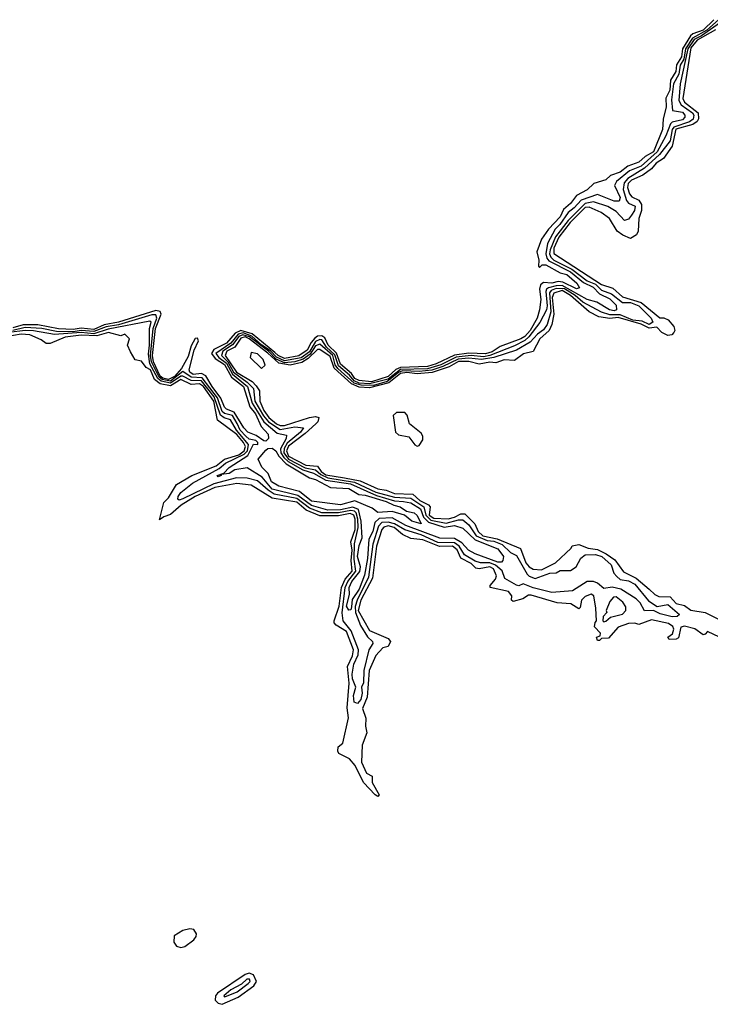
# Model space of a CAD drawing. Extents: x 2737310 to 2869991, y 870230 to 1012730.
# Tile 365 of 479: x 2804828 to 2808159, y 956884 to 961635. Entities that reach past the tile are written whole.
import ezdxf

# ---------------------------------------------------------------- set-up
doc = ezdxf.new("R2010")
doc.units = 0

msp = doc.modelspace()

# ---------------------------------------------------------------- linework, layer by layer
at = {"layer": '0CON02XD'}
for points in [[(2808219.8, 961630.2), (2808117.4, 961557.4), (2808081.3, 961538.7), (2808051.2, 961495), (2808013.8, 961325), (2808006.9, 961245), (2808019.2, 961225), (2808072.9, 961185), (2808079.4, 961175), (2808077.1, 961155), (2808058.3, 961141.7), (2807983.6, 961116.4), (2807975.3, 961104.7), (2807965, 961051.2), (2807913.3, 960985), (2807841.3, 960918.7), (2807762, 960868), (2807742.9, 960847.1), (2807738.1, 960815), (2807755, 960763.3), (2807765, 960750), (2807796.2, 960735), (2807793.3, 960715), (2807778.8, 960691.2), (2807765, 960672.5), (2807745, 960666.7), (2807705, 960710), (2807665, 960733.8), (2807595.7, 960755.7), (2807555, 960748.2), (2807474.1, 960665.9), (2807413.1, 960586.9), (2807386.2, 960525), (2807383.8, 960505), (2807389.5, 960489.5), (2807404.7, 960474.7), (2807491.5, 960431.5), (2807565, 960375.6), (2807605, 960358.2), (2807635, 960330.6), (2807682, 960312), (2807735, 960270.8), (2807775, 960270.8), (2807814.2, 960255), (2807874, 960195), (2807882.5, 960175), (2807865, 960164.5), (2807831.1, 960181.1), (2807785, 960186), (2807725, 960210.4), (2807675, 960211.2), (2807633.6, 960223.6), (2807545, 960272.7), (2807507.8, 960305), (2807456.6, 960336.6), (2807415, 960338), (2807391.2, 960328.8), (2807382.9, 960317.1), (2807390.4, 960225), (2807372, 960165), (2807355, 960138.8), (2807325, 960118), (2807290.3, 960079.7), (2807225, 960040.8), (2807115, 960004.4), (2807056, 959996), (2806995, 960002), (2806943, 959997), (2806868.8, 959961.2), (2806816.1, 959943.9), (2806755, 959937.6), (2806675, 959940), (2806655, 959932.6), (2806600.6, 959889.4), (2806535, 959870), (2806475, 959871), (2806440.9, 959880.9), (2806362.5, 959952.5), (2806349.6, 959969.6), (2806337.8, 960015), (2806275, 960069.4), (2806255, 960061.1), (2806228.2, 960021.8), (2806195, 959996.6), (2806155, 959984.1), (2806105, 959978.6), (2806065, 959996.9), (2806027.3, 960035), (2805936.8, 960105), (2805904.8, 960115.2), (2805885, 960106.8), (2805854.3, 960065.7), (2805808.2, 960035), (2805801.5, 960015), (2805831.2, 959985), (2805858.9, 959935), (2805925, 959886.2), (2805955.6, 959855), (2805961.8, 959795), (2806003.4, 959723.4), (2806027.8, 959695), (2806085, 959657.3), (2806155, 959671.1), (2806196.1, 959666.1), (2806182, 959645), (2806118.8, 959591.2), (2806103.2, 959566.8), (2806101.8, 959545), (2806125, 959514.7), (2806205, 959472.5), (2806255, 959463.3), (2806280.7, 959440.7), (2806314.2, 959424.2), (2806443.6, 959403.6), (2806545, 959355.5), (2806635, 959331.2), (2806715, 959326.7), (2806778.1, 959285), (2806786.2, 959245), (2806810.6, 959220.6), (2806885, 959206.5), (2806945, 959221.9), (2806965, 959221.4), (2806995, 959197.5), (2807030, 959145), (2807082.7, 959122.7), (2807115, 959118.2), (2807155, 959102.2), (2807195, 959063.8), (2807225, 959050), (2807275, 958960), (2807285, 958950), (2807315, 958938.8), (2807385, 958964.2), (2807415, 958966.7), (2807435, 958977.5), (2807485, 958976.7), (2807512.5, 958995), (2807535, 959037.5), (2807555, 959053.3), (2807605, 959054.2), (2807636.7, 959045), (2807681.2, 959005), (2807694.4, 958964.4), (2807707.9, 958947.9), (2807725, 958933.8), (2807765, 958927.5), (2807795, 958912), (2807861.2, 958831.2), (2807903.3, 958803.3), (2807955, 958813.8), (2808010, 958765), (2808000, 958755), (2807975, 958754), (2807917.7, 958767.7), (2807885, 958783.8), (2807842.3, 958782.3), (2807820.7, 958820.7), (2807801.2, 958841.2), (2807727.1, 958887.1), (2807685, 958897.5), (2807645, 958890), (2807615.8, 958915.8), (2807595, 958924), (2807565, 958924), (2807495, 958880), (2807395, 958870.8), (2807304.3, 958894.3), (2807257, 958913), (2807235, 958903.3), (2807225, 958906.7), (2807168.6, 958938.6), (2807155.6, 958975.6), (2807123.4, 959003.4), (2807095, 959013.8), (2807050, 959015), (2807025, 959023.1), (2806973, 959053), (2806947.8, 959095), (2806925, 959110.5), (2806845, 959112.7), (2806765, 959149.5), (2806685, 959174.4), (2806635, 959202.9), (2806605, 959210.9), (2806575, 959208.9), (2806558.9, 959191.1), (2806531.5, 959105), (2806510, 958945), (2806455, 958834), (2806446.7, 958803.3), (2806447.1, 958775), (2806471.7, 958711.7), (2806505, 958658), (2806530, 958635), (2806531.2, 958625), (2806512.5, 958595), (2806488.1, 958495), (2806485.6, 958435), (2806476, 958415), (2806479.2, 958385), (2806474, 958355), (2806457.5, 958335), (2806441.4, 958341.4), (2806438, 958375), (2806450, 958415), (2806433.3, 958455), (2806432.1, 958477.9), (2806440, 958525), (2806460, 958570), (2806462.2, 958595), (2806427, 958687), (2806388, 958735), (2806383.2, 958773.2), (2806397.3, 958895), (2806410.4, 958925), (2806449.2, 958975), (2806441.9, 959031.9), (2806443.6, 959106.4), (2806461.3, 959185), (2806459.7, 959225), (2806451.2, 959255), (2806443.4, 959263.4), (2806425, 959267.5), (2806365, 959255.3), (2806285, 959255.5), (2806225, 959278.8), (2806165.3, 959325.3), (2806055, 959346.4), (2806025.6, 959365), (2805975, 959410), (2805925, 959422.5), (2805874.2, 959424.2), (2805765, 959395.6), (2805615, 959322.5), (2805597.5, 959317.5), (2805591.2, 959321.2), (2805592, 959335), (2805605, 959353.8), (2805661.1, 959398.9), (2805789.7, 959470.3), (2805820, 959495), (2805910.7, 959539.3), (2805926.1, 959555), (2805930.8, 959585), (2805873.5, 959655), (2805845, 959703.8), (2805813.6, 959713.6), (2805796.8, 959726.8), (2805766.5, 959815), (2805705, 959891.8), (2805655, 959893.6), (2805615, 959915.5), (2805605, 959915.4), (2805555, 959881.6), (2805511, 959891), (2805493.6, 959903.6), (2805455.4, 959975), (2805448.5, 960021.5), (2805454.4, 960065), (2805453.3, 960145), (2805462.5, 960175), (2805455, 960180), (2805255, 960142.3), (2805185, 960120), (2805125, 960125.8), (2804995, 960116.4), (2804895, 960134.5), (2804855, 960136), (2804774.8, 960125.2)], [(2808198.9, 961635), (2808143.1, 961585), (2808073.5, 961546.5), (2808039.1, 961495), (2808032.2, 961445), (2808014.5, 961415), (2808007.7, 961372.3), (2807982.2, 961325), (2807971.7, 961248.3), (2807977, 961197), (2808025, 961188.8), (2808036.7, 961175), (2808036.7, 961165), (2808025, 961152.5), (2807975, 961140), (2807967.1, 961132.9), (2807944.4, 961075), (2807903.2, 960996.8), (2807825, 960927.8), (2807768.8, 960905), (2807705.9, 960854.1), (2807696.7, 960835), (2807723.6, 960776.4), (2807720, 960760), (2807695, 960760), (2807615, 960791.2), (2807535.7, 960764.3), (2807502.9, 960727.1), (2807474, 960705), (2807433.4, 960646.6), (2807411.2, 960625), (2807374, 960555), (2807366.5, 960505), (2807370, 960485), (2807380.8, 960470.8), (2807485, 960418.2), (2807546.8, 960366.8), (2807594, 960345), (2807625, 960312.9), (2807675, 960287.5), (2807705, 960257.5), (2807706, 960235), (2807695, 960230.8), (2807673.3, 960235), (2807612.4, 960272.4), (2807565, 960284.3), (2807445, 960351.8), (2807415, 960351.3), (2807378.6, 960341.4), (2807369.2, 960335), (2807366.4, 960323.6), (2807372.9, 960255), (2807369.2, 960235), (2807336.4, 960173.6), (2807284.5, 960105), (2807265, 960087.3), (2807215, 960061.1), (2807095.3, 960014.7), (2807065, 960008.8), (2807005, 960014.1), (2806933.9, 960006.1), (2806860.1, 959969.9), (2806795, 959949.8), (2806665, 959946.7), (2806605, 959900.8), (2806515, 959877.3), (2806465, 959881.9), (2806441.9, 959891.9), (2806419.3, 959919.3), (2806365.4, 959965), (2806347.9, 960017.9), (2806308.2, 960055), (2806285, 960090), (2806275, 960091.5), (2806255, 960081.8), (2806225, 960032.5), (2806185, 960003.5), (2806105, 959988.4), (2806067, 960007), (2806037.7, 960037.7), (2805996.1, 960065), (2805947.7, 960107.7), (2805905, 960124.8), (2805881.8, 960118.2), (2805845.6, 960074.4), (2805774.4, 960025), (2805787.8, 960005), (2805825, 959977.1), (2805854.4, 959924.4), (2805926.5, 959865), (2805949.1, 959785), (2806005.3, 959695.3), (2806070.3, 959640.3), (2806115, 959630), (2806113.8, 959615), (2806085.5, 959565), (2806087.5, 959545), (2806101.9, 959521.9), (2806123, 959503), (2806193.1, 959463.1), (2806245, 959446.7), (2806305, 959412.5), (2806423.3, 959395), (2806549.3, 959339.3), (2806635, 959313.6), (2806679.4, 959310.6), (2806715, 959304.2), (2806760.8, 959275), (2806775.4, 959235), (2806800.6, 959210.6), (2806875, 959186.7), (2806925, 959194), (2806965, 959181.2), (2807025, 959125.6), (2807135, 959081.2), (2807161.2, 959045), (2807158.8, 959025), (2807152, 959018), (2807135, 959017.1), (2807025, 959058), (2806993.3, 959075), (2806960.2, 959110.2), (2806925, 959131.9), (2806855, 959134.2), (2806690, 959195), (2806625, 959230.8), (2806562.3, 959227.7), (2806541.1, 959208.9), (2806531.4, 959165), (2806511.2, 959128.8), (2806505.5, 959035), (2806490.6, 958955), (2806465, 958888), (2806432, 958838), (2806427.9, 958802.1), (2806425, 958787.5), (2806415, 958786.7), (2806404.4, 958805), (2806418.3, 958861.7), (2806417.5, 958895), (2806430.6, 958925), (2806467.8, 958972.2), (2806472.5, 958995), (2806457.8, 959045), (2806465, 959097.5), (2806480, 959135), (2806475.6, 959215), (2806461.8, 959271.8), (2806435, 959283.6), (2806375, 959270.8), (2806315, 959269.1), (2806235, 959290.4), (2806168.9, 959338.9), (2806045, 959370), (2805997.3, 959427.3), (2805925, 959473.3), (2805865, 959462.5), (2805837.5, 959445), (2805800, 959440), (2805800, 959435), (2805785, 959430), (2805780, 959435), (2805812.5, 959447.5), (2805837.5, 959475), (2805928, 959532), (2805955, 959586.7), (2805976.7, 959585), (2805976, 959595), (2805966.2, 959605), (2805935, 959611.9), (2805918.9, 959625), (2805891.8, 959655), (2805876.6, 959686.6), (2805855, 959725.6), (2805815, 959735.6), (2805805.3, 959745.3), (2805781.2, 959811.2), (2805707.4, 959907.4), (2805655, 959909.6), (2805615, 959937.1), (2805555, 959890.9), (2805515, 959898.4), (2805500.1, 959910.1), (2805464.4, 959984.4), (2805459.3, 960015), (2805472.2, 960145), (2805489.2, 960195), (2805485, 960211.4), (2805465, 960210.9), (2805305, 960162), (2805245, 960152.8), (2805185, 960129.8), (2805125, 960135.8), (2805085, 960129.5), (2805005, 960131.3), (2804934.6, 960144.6), (2804855, 960149.1), (2804795, 960135.3)], [(2808175.6, 961635), (2808125.5, 961585), (2808075, 961566.9), (2808063.1, 961556.9), (2808024.4, 961495), (2808020.5, 961455), (2807996.9, 961416.9), (2807993.1, 961385), (2807967.1, 961342.9), (2807963.5, 961295), (2807944.4, 961255.6), (2807946.5, 961215), (2807932.5, 961155), (2807928.6, 961105), (2807885, 960997.5), (2807845, 960974.4), (2807815, 960947.1), (2807762.1, 960927.9), (2807725, 960898.6), (2807677.5, 960882.5), (2807655, 960862), (2807596.7, 960845), (2807565.6, 960814.4), (2807513.9, 960786.1), (2807485, 960747.5), (2807451.2, 960718.8), (2807435, 960684.2), (2807378.6, 960625), (2807344.4, 960575.6), (2807322.5, 960515), (2807332.5, 960475), (2807330, 960445), (2807335, 960440), (2807347.5, 960452.5), (2807365, 960452), (2807435, 960413.3), (2807466.7, 960405), (2807515, 960363.8), (2807528.3, 960341.7), (2807513.3, 960336.7), (2807447.8, 960367.8), (2807425, 960372.5), (2807395, 960363.5), (2807355, 960367.5), (2807340, 960355)], [(2808185, 961585.7), (2808095, 961535.9), (2808065, 961499.4), (2808027.1, 961255), (2808035, 961236.9), (2808100, 961185), (2808102.6, 961157.4), (2808096.2, 961143.8), (2808075, 961129.1), (2807993.1, 961106.9), (2807975.9, 961024.1), (2807934.2, 960965.8), (2807897.6, 960942.4), (2807875, 960916), (2807834.2, 960885), (2807779.7, 960860.3), (2807763.5, 960845), (2807759.5, 960825), (2807768.6, 960795), (2807781.1, 960781.1), (2807813.7, 960763.7), (2807827, 960743), (2807827.1, 960715), (2807814, 960675), (2807811.2, 960615), (2807803.6, 960596.4), (2807775, 960580), (2807737.5, 960595), (2807710, 960615), (2807673.3, 960675), (2807632.5, 960705), (2807575, 960730.8), (2807555, 960728.9), (2807483.9, 960656.1), (2807428.8, 960585), (2807405, 960533.3), (2807405, 960506.7), (2807635, 960357.5), (2807689.4, 960339.4), (2807735, 960298.6), (2807825, 960270), (2807915, 960196.7), (2807935, 960196), (2807956.7, 960186.7), (2807982.5, 960155), (2807988, 960135), (2807984, 960125), (2807973.8, 960115), (2807955, 960110.5), (2807925.8, 960125.8), (2807900.9, 960150.9), (2807865, 960146.9), (2807825, 960166.2), (2807715, 960198.7), (2807675, 960193.3), (2807620.7, 960200.7), (2807575, 960225.8), (2807485, 960304.5), (2807445, 960328), (2807404.2, 960315), (2807395.6, 960294.4), (2807404.6, 960215), (2807394.5, 960165), (2807381.8, 960135), (2807336.9, 960095), (2807305.5, 960034.5), (2807257.6, 960022.4), (2807215, 959990), (2807165, 959994.3), (2807125, 959980), (2807095, 959982.2), (2807045, 959973.1), (2806995, 959985.5), (2806944.7, 959985.3), (2806899.5, 959960.5), (2806817.1, 959932.9), (2806745, 959926.9), (2806695, 959932.5), (2806665, 959927.4), (2806607.9, 959882.1), (2806515, 959858.9), (2806465, 959862), (2806427.7, 959877.7), (2806344.2, 959954.2), (2806325, 960010), (2806275, 960044.4), (2806265, 960044.3), (2806220.1, 959999.9), (2806189.1, 959980.9), (2806132.3, 959967.7), (2806077.2, 959977.2), (2806025, 960025.8), (2805935, 960095.8), (2805915, 960104.7), (2805895, 960099.1), (2805865, 960055.6), (2805826.7, 960035), (2805819.6, 960015), (2805873.8, 959935), (2805948.9, 959888.9), (2805969.2, 959869.2), (2805984.3, 959845), (2805985.8, 959795), (2806005, 959749.2), (2806029.4, 959715), (2806065.8, 959685), (2806085, 959676.7), (2806105, 959676.7), (2806225, 959715.7), (2806255, 959720.8), (2806270, 959715), (2806265.7, 959695), (2806255.7, 959685), (2806205, 959637.8), (2806125, 959577.8), (2806114.6, 959555), (2806125, 959529.1), (2806208.8, 959485), (2806265, 959480.6), (2806282.7, 959455), (2806305, 959439.7), (2806395.3, 959424.7), (2806470.5, 959410.5), (2806555, 959371.9), (2806595, 959365.8), (2806635, 959349.5), (2806725, 959345.8), (2806758, 959315), (2806800, 959295), (2806808, 959285), (2806803.5, 959245), (2806825, 959230.5), (2806895, 959227.1), (2806925, 959234.5), (2806955, 959250.8), (2806975, 959251.2), (2807023, 959203), (2807039.2, 959165), (2807062, 959145), (2807130.9, 959130.9), (2807244, 959084), (2807270, 959015), (2807286.2, 958995), (2807305, 958984.2), (2807345, 958981.2), (2807412.5, 959015), (2807487.5, 959085), (2807493.3, 959096.7), (2807525, 959102.5), (2807570, 959085), (2807615, 959078.6), (2807657.2, 959057.2), (2807698.5, 959028.5), (2807741.2, 958971.2), (2807800.9, 958940.9), (2807865, 958886.7), (2807891.2, 958861.2), (2807911.2, 958851.2), (2807965, 958850), (2807995, 958818), (2808035, 958808), (2808065.7, 958785.7), (2808135, 958774), (2808214.2, 958734.2)], [(2807340, 960355), (2807335.8, 960335), (2807342, 960285), (2807335.7, 960235), (2807324.4, 960195), (2807289.5, 960135), (2807265, 960106.9), (2807246, 960095), (2807145, 960058.1), (2807106.8, 960033.2), (2807075, 960022.7), (2806995, 960026.2), (2806925, 960016.2), (2806836.2, 959975), (2806795, 959962.3), (2806665, 959956.8), (2806642.9, 959947.1), (2806605, 959912.7), (2806525, 959888), (2806465, 959893.4), (2806445, 959904.5), (2806427.9, 959927.9), (2806375, 959972.5), (2806355.8, 960025.8), (2806315.5, 960065), (2806299.9, 960099.9), (2806285, 960109.1), (2806265, 960107.5), (2806251.6, 960098.4), (2806233.1, 960076.9), (2806215, 960040), (2806175, 960013.2), (2806105, 960000.4), (2806075, 960014), (2806059.2, 960029.2), (2805949.1, 960119.1), (2805895, 960135.4), (2805867.7, 960122.3), (2805825.6, 960075), (2805765, 960043.3), (2805752.5, 960025), (2805770.5, 960000.5), (2805815, 959971.9), (2805850.2, 959910.2), (2805908.2, 959865), (2805937.3, 959767.3), (2805965, 959733.3), (2805991.9, 959671.9), (2806026.2, 959635), (2806028, 959615), (2806015, 959601.2), (2806005, 959602.5), (2805969.1, 959629.1), (2805928.8, 959645), (2805909.2, 959665), (2805862, 959742), (2805825, 959756), (2805816, 959765), (2805798.7, 959808.7), (2805755.6, 959865), (2805726.2, 959916.2), (2805705, 959928.1), (2805665, 959923.6), (2805648.1, 959935), (2805645.8, 959945.8), (2805668.9, 960041.1), (2805690.8, 960085), (2805685, 960098.8), (2805675, 960097.5), (2805655, 960061.2), (2805639.7, 960010.3), (2805607.6, 959952.4), (2805575, 959914.1), (2805545, 959898.7), (2805518.9, 959905), (2805505.8, 959915), (2805473.4, 959985), (2805468.4, 960015), (2805482.7, 960145), (2805509.6, 960215), (2805505, 960226.9), (2805485, 960232.1), (2805305, 960175.5), (2805235, 960162.7), (2805185, 960140.9), (2805125, 960146.8), (2805085, 960140.3), (2805015, 960144), (2804915, 960162.7), (2804845, 960162), (2804795, 960147.7)], [(2805768.6, 959378.6), (2805674.2, 959335), (2805606.7, 959293.3), (2805555, 959247.5), (2805523.3, 959236.7), (2805501.7, 959221.7), (2805523.3, 959305), (2805545, 959327.5), (2805585, 959392.5), (2805657.5, 959435), (2805775, 959482.2), (2805815, 959514.4), (2805885, 959536.1), (2805910.4, 959555), (2805916.9, 959575), (2805908.2, 959595), (2805875, 959633.5), (2805782.2, 959702.2), (2805764, 959795), (2805715, 959865.4), (2805695, 959877.5), (2805655, 959874.4), (2805605, 959898.8), (2805555, 959868.8), (2805505, 959878.1), (2805478.7, 959898.7), (2805458.6, 959945), (2805437.3, 959957.3), (2805415, 959987.5), (2805385, 959993.3), (2805363, 960033), (2805347.5, 960065), (2805356.7, 960095), (2805335, 960117.5), (2805315, 960110), (2805256.3, 960126.3), (2805200.6, 960109.4), (2805125, 960113.6), (2805047.3, 960102.7), (2804975, 960072.5), (2804955, 960072.5), (2804930.7, 960090.7), (2804877.5, 960115), (2804835, 960117.5), (2804760.8, 960105)], [(2805995, 959952.5), (2806011.7, 959968.3), (2806002.5, 959995), (2805975, 960022.5), (2805945, 960030), (2805940, 960005), (2805995, 959952.5)], [(2806745, 959577.5), (2806755, 959580), (2806771.7, 959608.3), (2806772.5, 959625), (2806765, 959640), (2806707.5, 959685), (2806697, 959727), (2806685, 959740), (2806645, 959740), (2806630, 959725), (2806640, 959645), (2806655, 959632.5), (2806705, 959622.5), (2806733.6, 959583.6), (2806745, 959577.5)], [(2806765, 959203.3), (2806720, 959215), (2806683.8, 959243.8), (2806625, 959262.5), (2806555, 959257.5), (2806528.3, 959278.3), (2806445, 959313.8), (2806375, 959294.2), (2806235, 959311.4), (2806177.9, 959357.9), (2806077.5, 959385), (2806042, 959405), (2806026, 959446), (2805996.4, 959476.4), (2805977.5, 959515), (2806015, 959558.8), (2806025, 959566.2), (2806045, 959568), (2806064, 959555), (2806078.5, 959528.5), (2806112.5, 959492.5), (2806225, 959423.8), (2806255, 959415.8), (2806327.7, 959377.7), (2806415, 959373.3), (2806464, 959344), (2806495, 959340.6), (2806595, 959310), (2806631.9, 959291.9), (2806662.5, 959285), (2806693, 959263), (2806730, 959255), (2806745, 959242.5), (2806765, 959203.3)], [(2808203.3, 958655), (2808145, 958682.5), (2808135, 958670), (2808125, 958667.5), (2808085, 958695.8), (2808035, 958708.8), (2808016.7, 958703.3), (2808005, 958652.5), (2807995, 958646.7), (2807960, 958645), (2807953.8, 958655), (2807977.5, 958672.5), (2807983.3, 958695), (2807977.7, 958707.7), (2807957.5, 958722.5), (2807875, 958738.8), (2807815, 958717.5), (2807795, 958723.3), (2807765, 958721.2), (2807715, 958703.3), (2807668.3, 958651.7), (2807635, 958650), (2807625, 958640), (2807615, 958640), (2807610, 958655), (2807628.3, 958661.7), (2807630, 958675), (2807600, 958705), (2807603, 958727), (2807610, 958735), (2807607.5, 958795), (2807596.7, 958855), (2807585, 958862.5), (2807555, 958852.5), (2807537.5, 958835), (2807531.7, 958798.3), (2807525, 958792.5), (2807486.4, 958816.4), (2807420.7, 958820.7), (2807295, 958858.8), (2807282, 958858), (2807255, 958840), (2807208.3, 958828.3), (2807200, 958835), (2807202.5, 958855), (2807185, 958876.7), (2807097.5, 958895), (2807096.7, 958905), (2807123.3, 958935), (2807127.7, 958952.3), (2807113.8, 958985), (2807095, 958995.5), (2807045, 958985.8), (2807028.8, 958988.8), (2807005, 959010.8), (2806955, 959037.5), (2806937.4, 959077.4), (2806915, 959094.3), (2806852.8, 959092.8), (2806772.5, 959125), (2806715, 959131.2), (2806675, 959151.2), (2806633.8, 959185), (2806605, 959193.1), (2806585, 959187.1), (2806574.6, 959175.4), (2806549.4, 959095), (2806529.8, 958940.2), (2806473.6, 958835), (2806461.2, 958785), (2806515, 958688), (2806605, 958650), (2806616.7, 958635), (2806605, 958610), (2806580, 958605), (2806545, 958567.5), (2806514.3, 958495), (2806503.2, 958366.8), (2806481.7, 958311.7), (2806498, 958265), (2806496.4, 958226.4), (2806502.5, 958195), (2806480, 958135), (2806477, 958053), (2806500.3, 958000.3), (2806527.5, 957985), (2806528, 957955), (2806562.5, 957895), (2806555, 957887.5), (2806543.3, 957895), (2806486.7, 957955), (2806445.8, 958035.8), (2806419.5, 958069.5), (2806367.5, 958095), (2806362.5, 958105), (2806363.9, 958126.1), (2806386.4, 958143.6), (2806414, 958266), (2806407.1, 958315), (2806416.8, 958433.2), (2806408.6, 958515), (2806432.5, 958565), (2806438.6, 958595), (2806405, 958683.8), (2806354.2, 958714.2), (2806344, 958725), (2806344, 958735), (2806369.6, 958805), (2806380.5, 958895), (2806398.5, 958935), (2806431.8, 958975), (2806426.2, 959025), (2806432.1, 959075), (2806424.5, 959115), (2806446.2, 959175), (2806446.1, 959225), (2806438.9, 959245), (2806422.5, 959252.5), (2806365, 959241.2), (2806275, 959240.9), (2806209.1, 959269.1), (2806165, 959307.5), (2806045, 959327.1), (2805945, 959389.2), (2805875, 959396.9), (2805768.6, 959378.6)], [(2807645, 958730), (2807655, 958732.5), (2807678.3, 958751.7), (2807735, 958767.5), (2807752.5, 958785), (2807751.7, 958801.7), (2807737.5, 958825), (2807705, 958850), (2807691.7, 958848.3), (2807675, 958827.5), (2807657.5, 958785), (2807660, 958775), (2807642.5, 958755), (2807640, 958735), (2807645, 958730)], [(2805605, 957158.8), (2805625, 957163.3), (2805667.5, 957195), (2805678.3, 957211.7), (2805680, 957225), (2805667.5, 957245), (2805648.3, 957248.3), (2805615, 957241.2), (2805573.3, 957215), (2805571.2, 957185), (2805584.2, 957164.2), (2805605, 957158.8)], [(2805805, 956884.4), (2805881.1, 956918.9), (2805957.2, 956972.8), (2805970, 956995), (2805956.1, 957026.1), (2805935, 957034.4), (2805915, 957027.8), (2805782.1, 956937.9), (2805772.5, 956925), (2805771.4, 956905), (2805785, 956889.2), (2805805, 956884.4)], [(2805815, 956920), (2805825, 956923.3), (2805876.7, 956945), (2805930, 956985), (2805940, 956995), (2805936.7, 957005), (2805923.3, 957005), (2805898.3, 956981.7), (2805846.7, 956955), (2805812.5, 956925), (2805815, 956920)]]:
    msp.add_lwpolyline(points, dxfattribs=at)

doc.saveas('drawing.dxf')
